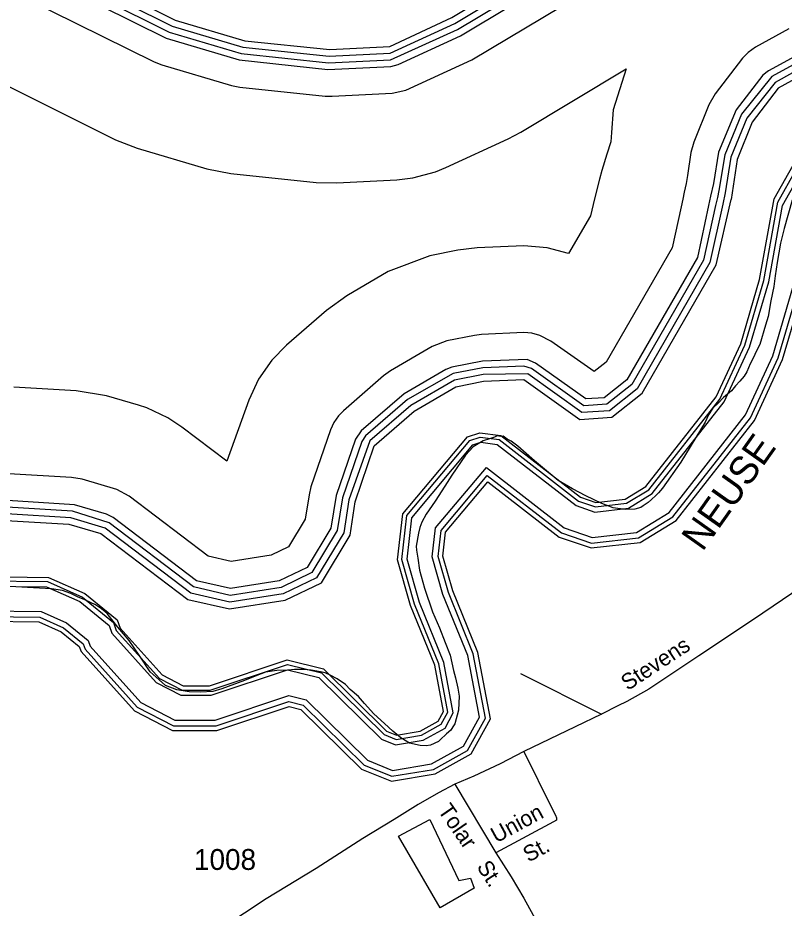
# Model space of a CAD drawing. Extents: x 2206922 to 2357709, y 510027 to 673830.
# Drawn here: x 2275366 to 2279953, y 588548 to 593879 of the extents above; entities that cross this region are included whole.
import ezdxf

# ---------------------------------------------------------------- set-up
doc = ezdxf.new("R2010")
doc.units = 0
for name, color, linetype in [('Exist Hydrographic Buffer Line', 7, 'Continuous'), ('Exist Hydrographic Lake Shore', 7, 'Continuous'), ('Exist Hydrographic Misc Water Feature', 7, 'Continuous'), ('Exist Hydrographic River Shore', 7, 'Continuous'), ('Exist Hydrographic River Shore Label', 7, 'Continuous'), ('Exist Road Non-System Type 51', 7, 'Continuous'), ('Exist Road Non-System Type 51 Label', 7, 'Continuous'), ('Exist Road Secondary Type 51 Attributed', 7, 'Continuous'), ('Exist Road Secondary Type 51 Label', 7, 'Continuous'), ('Exist Road Secondary Type 51 Number Label', 7, 'Continuous')]:
    doc.layers.add(name, color=color, linetype=linetype)

msp = doc.modelspace()

# ---------------------------------------------------------------- linework, layer by layer
at = {"layer": 'Exist Hydrographic Buffer Line'}
for points in [[(2275490.4, 594227.2), (2276289.9, 593829.4), (2276713.4, 593703.7), (2277229.5, 593649.3), (2277593.7, 593668.1), (2277981.4, 593844.6), (2279165.2, 594554.8)], [(2275463.8, 594151.1), (2276254.1, 593757.8), (2276690.6, 593627), (2277221.1, 593569.7), (2277598, 593588.3), (2277642.1, 593599.2), (2278015.3, 593772), (2279198.2, 594481.3)], [(2275477.1, 594189.2), (2276271.9, 593793.7), (2276701.9, 593665.3), (2277225.4, 593609.5), (2277595.9, 593628.2), (2277998.4, 593808.3), (2279181.6, 594518)], [(2275410.7, 593998.8), (2276182.9, 593614.6), (2276228.4, 593596.8), (2276645.3, 593473.5), (2276695.7, 593463.5), (2277204.7, 593410.6), (2277248.4, 593409.5), (2277606.4, 593428.5), (2277687.4, 593445), (2278082.5, 593626.9), (2279264.2, 594334.3)], [(2276635.3, 590380.4), (2276400.9, 590434.3), (2275887.8, 590823.4), (2275682.8, 590886.2), (2275298.9, 590908.5), (2274110.7, 590732.1), (2273660.6, 590686.4), (2273419.8, 590746.1), (2273239.6, 590939.8), (2273099.1, 591260.2), (2273064.9, 591446.4), (2272764.3, 591973.6), (2272546.3, 592252.6), (2272507.6, 592371.6), (2272512.7, 592725.7), (2272500.6, 592922.5), (2272230.5, 593239), (2272233.4, 593780.7), (2272721, 593822.7), (2272786.6, 593913.3)], [(2276636.5, 590421.1), (2276418.3, 590471.4), (2275911.8, 590855.2), (2275694.1, 590924.5), (2275301.2, 590948.4), (2274105.5, 590771.8), (2273663.4, 590726.9), (2273441, 590782.1), (2273273.4, 590962), (2273137.7, 591271.9), (2273104.3, 591453.7), (2272798.9, 591993.5), (2272582.4, 592271.8), (2272547.7, 592377.7), (2272552.7, 592725.1), (2272540.4, 592925), (2272521.9, 592971.5), (2272270.9, 593254.1), (2272273.4, 593744), (2272724.3, 593782.9), (2272769, 593801.3), (2272822.5, 593895.9)], [(2279980.5, 593813.1), (2279781.4, 593702.3), (2279737.7, 593672.2), (2279703.2, 593637.7), (2279539.4, 593424.6), (2279501.7, 593358.4), (2279411.7, 593133.9), (2279394.8, 593072.6), (2279373.5, 592933.9), (2279366.1, 592887.6), (2279354.7, 592834.6), (2279345.6, 592793), (2279336, 592747.4), (2279282.9, 592502.3), (2278888, 591817.4), (2278816.4, 591760.8), (2278557.2, 591942.2), (2278490.4, 591977.4), (2278443.2, 591990), (2278394.6, 591994.2), (2278140.3, 591982.4), (2278099.3, 591977.4), (2277933.4, 591944.7), (2277846.1, 591911.6), (2277597.2, 591765.8), (2277554.7, 591735.3), (2277315.6, 591526.9), (2277285.1, 591495.9), (2277257.2, 591455.9), (2277236.7, 591411.6), (2277120.6, 591070.4), (2277108.9, 591023.4), (2277086.4, 590878.3), (2276986.1, 590712), (2276882.3, 590662.2), (2276643.7, 590624.7)], [(2280083.4, 593683.7), (2279859.5, 593562.5), (2279825.7, 593534.8), (2279666.5, 593327.2), (2279560.1, 593074.3), (2279529.2, 592887.7), (2279512.3, 592810.3), (2279500.4, 592754.6), (2279433.6, 592443.5), (2279011.2, 591710.9), (2278876.5, 591604.4), (2278765.3, 591597.1), (2278464.5, 591811.9), (2278415.5, 591832.4), (2278147.9, 591822.6), (2277964.4, 591787.7), (2277926.9, 591773.5), (2277677.9, 591627.8), (2277421, 591406.3), (2277387, 591356.9), (2277272.1, 591019), (2277239.7, 590822.7), (2277098.5, 590588.5), (2276930.7, 590507.8), (2276637.9, 590461.8)], [(2280094.5, 593645.3), (2279878.8, 593527.5), (2279698.1, 593302.9), (2279597.4, 593059.5), (2279562.4, 592844.3), (2279553.3, 592803.8), (2279542.9, 592756), (2279471.1, 592428.7), (2279041.9, 591684.2), (2278891.6, 591565.3), (2278753.8, 591556.2), (2278441.1, 591779.4), (2278394.6, 591794.3), (2278150, 591782.7), (2277972.2, 591748.5), (2277698.2, 591593.3), (2277447.3, 591376.2), (2277424.5, 591343.2), (2277309.9, 591006.1), (2277277.9, 590808.8), (2277126.4, 590557.6), (2276942.6, 590469.2), (2276636.5, 590421.1)], [(2275238, 593503.8), (2275951.4, 593149), (2276080.8, 593098.1), (2276497.9, 592974.8), (2276641.8, 592946.3), (2277151, 592893.4), (2277276.2, 592890.2), (2277634.1, 592909.2), (2277730.6, 592920.2), (2277865.2, 592956.3), (2277927.9, 592982.2), (2278300.9, 593155), (2278376.3, 593195), (2279006.5, 593573.1), (2278929.2, 593327.4), (2278919.9, 593192.6), (2278916.3, 593136), (2278892.3, 593061.7), (2278860.7, 592964.3), (2278847.8, 592912.8), (2278818.4, 592795.1), (2278793, 592693.5), (2278662.6, 592467.5), (2278533.6, 592502.1), (2278394.6, 592514.2), (2278115.3, 592501.8), (2277998.8, 592487.6), (2277833, 592454.9), (2277583.4, 592360.3), (2277334.5, 592214.5), (2277212.9, 592127.3), (2276974, 591918.9), (2276886.9, 591830.1), (2276806.9, 591715.9), (2276747.8, 591589.5), (2276617.6, 591223.8)], [(2280105.8, 593606.8), (2279898.2, 593492.6), (2279729.9, 593278.5), (2279634.3, 593044.6), (2279600.7, 592831.8), (2279585.3, 592762.8), (2279508.9, 592414), (2279072.9, 591657.6), (2278906.6, 591526.3), (2278742.2, 591515.4), (2278418, 591746.8), (2278151.6, 591742.7), (2277980, 591709.3), (2277718.3, 591558.7), (2277473.5, 591346), (2277348, 590993.2), (2277316.4, 590794.9), (2277154.6, 590526.7), (2276954.7, 590430.6), (2276635.3, 590380.4)], [(2279915, 592776.2), (2280134.6, 593166.3)], [(2279942.5, 592755.5), (2280161.6, 593144.7)], [(2275168.1, 590507.9), (2275544.2, 590503.6), (2275753.2, 590410.8), (2275938.1, 590259.4), (2275955.5, 590211.8), (2276213.9, 589924), (2276349.4, 589854.2), (2276517.8, 589854.3), (2276979.8, 590007.9), (2277182.8, 589957.7), (2277559.3, 589587.3), (2277629.7, 589558.6), (2277782.2, 589583.9), (2277900.5, 589649.7), (2277940.4, 589722.5), (2277886.2, 590010.4), (2277740.8, 590368.7), (2277664.4, 590636.3), (2277694.1, 590898.6), (2278071.5, 591348.3), (2278134.2, 591368.9), (2278246.5, 591354.9), (2278722.6, 590986.1), (2278823.8, 590951.6), (2279010.2, 590972.2), (2279142.8, 591053.8), (2279567.6, 591595.6), (2279716.6, 591918.4), (2279830.5, 592306.2), (2279915, 592776.2)], [(2275169.7, 590477.2), (2275537.5, 590472.9), (2275737, 590384.4), (2275912.1, 590240.9), (2275928.6, 590195.7), (2276194.8, 589899.3), (2276342, 589823.4), (2276522.8, 589823.6), (2276981, 589975.9), (2277167.3, 589929.9), (2277542.1, 589561.2), (2277626.1, 589526.9), (2277792.5, 589554.5), (2277923.2, 589627.1), (2277972.6, 589717.4), (2277915.8, 590019.1), (2277769.8, 590378.7), (2277695.6, 590638.9), (2277723.6, 590885.9), (2278089.4, 591321.8), (2278137.3, 591337.6), (2278234.4, 591325.4), (2278707.8, 590958.7), (2278820.4, 590920.3), (2279020.5, 590942.5), (2279163.6, 591030.5), (2279594, 591579.5), (2279745.5, 591907.6), (2279860.5, 592299.2), (2279942.5, 592755.5)], [(2275177.9, 590328.2), (2275505.1, 590324.4), (2275658.2, 590256.5), (2275786.2, 590151.6), (2275798.6, 590117.6), (2276102.3, 589779.5), (2276305.9, 589674.5), (2276546.9, 589674.7), (2276987.1, 589821), (2277091.9, 589795.1), (2277458.6, 589434.4), (2277608.9, 589373.1), (2277842.3, 589411.8), (2278033.1, 589517.9), (2278128.8, 589692.6), (2278059.4, 590061.3), (2277910.8, 590427.3), (2277846.9, 590651.4), (2277866.5, 590824.6), (2278170.4, 591186.7), (2278636.2, 590825.8), (2278803.7, 590768.6), (2279070, 590798.1), (2279264.3, 590917.6), (2279721.9, 591501.3), (2279885.3, 591855.1), (2280005.6, 592264.9)], [(2275179.7, 590294), (2275497.7, 590290.4), (2275640.1, 590227.2), (2275757.3, 590131.1), (2275768.8, 590099.7), (2276081.1, 589752), (2276297.7, 589640.4), (2276552.5, 589640.6), (2276988.5, 589785.5), (2277074.7, 589764.2), (2277439.5, 589405.4), (2277604.9, 589337.9), (2277853.7, 589379.1), (2278058.3, 589492.9), (2278164.6, 589686.9), (2278092.3, 590071), (2277943.1, 590438.4), (2277881.5, 590654.3), (2277899.3, 590810.5), (2278175.4, 591139.6), (2278619.8, 590795.4), (2278799.9, 590733.8), (2279081.4, 590765.1), (2279287.4, 590891.8), (2279751.2, 591483.4), (2279917.3, 591843.1), (2280038.9, 592257)], [(2276617.6, 591223.8), (2276346.9, 591429), (2276263.7, 591484.3), (2276137.2, 591543.2), (2276089, 591559.2), (2275896.9, 591615.5), (2275715.8, 591646.6), (2275341, 591667.3)], [(2276643.7, 590624.7), (2276504.8, 590656.6), (2276032.8, 591014.6), (2275959.4, 591054.6), (2275750.5, 591116.5), (2275687.1, 591127.4), (2275312.1, 591148.1)], [(2276637.9, 590461.8), (2276435.7, 590508.4), (2275936.2, 590887.1), (2275897.5, 590906.6), (2275705.3, 590962.9), (2275303.4, 590988.4)]]:
    msp.add_lwpolyline(points, dxfattribs=at)
at = {"layer": 'Exist Hydrographic Lake Shore'}
for points in [[(2272472.5, 592726.3), (2272460.6, 592920), (2272190.5, 593223.9), (2272193.6, 593817.5), (2272717.5, 593862.6), (2272750.5, 593930.8), (2272745.6, 594413), (2273008.5, 594765.2), (2273150.6, 594765.5), (2275503.6, 594265.3), (2276307.6, 593865.3), (2276724.7, 593742), (2277233.6, 593689.1), (2277591.6, 593708.1), (2277964.6, 593880.9), (2279148.6, 594591.5), (2279472.8, 594693.2), (2279788.7, 594722.9), (2280180.6, 594659.1)], [(2280116.6, 593568.4), (2279917.7, 593457.6), (2279761.7, 593254.2), (2279671.7, 593029.7), (2279634.8, 592791.1)], [(2275296.7, 590868.5), (2275671.7, 590847.8), (2275863.6, 590791.5), (2276383.7, 590397.2), (2276633.6, 590339.7), (2276966.6, 590392), (2277182.7, 590495.9), (2277354.6, 590780.9), (2277385.7, 590980.4), (2277499.8, 591315.9), (2277738.6, 591524.2), (2277987.6, 591670), (2278153.7, 591702.8), (2278394.6, 591714.2), (2278730.7, 591474.6), (2278921.6, 591487.1), (2279103.7, 591631), (2279546.8, 592399.3), (2279634.8, 592791.1)]]:
    msp.add_lwpolyline(points, dxfattribs=at)
at = {"layer": 'Exist Hydrographic Misc Water Feature'}
for points in [[(2280000.6, 592787.8), (2279952.2, 592617.5), (2279931.1, 592529), (2279912, 592414.7), (2279898.7, 592334.8), (2279891.5, 592270.6), (2279872.4, 592184.3), (2279857.2, 592090.4), (2279841.7, 592038), (2279807, 591924), (2279785.1, 591881.9), (2279769.7, 591845.7), (2279750.2, 591807.3), (2279728.7, 591759.4), (2279712.7, 591733), (2279686.8, 591702.9), (2279661.4, 591674.7), (2279637.6, 591646.6), (2279590.1, 591605.9), (2279560.1, 591573.9), (2279526.7, 591541.7), (2279500.9, 591501.4), (2279479.3, 591457.2), (2279333.7, 591217.9), (2279225.5, 591063.1), (2279201.7, 591034.6), (2279185.7, 591018.4), (2279158, 590994.2), (2279138.3, 590978.1), (2279108.2, 590957.9), (2279094.4, 590947.8), (2279058.4, 590937.4), (2279002.2, 590934.9), (2278930.2, 590946.2), (2278862.1, 590971.4), (2278765.9, 591016.8), (2278685.2, 591059.8), (2278601.1, 591109.3), (2278506.4, 591186), (2278458.2, 591225.7), (2278359.5, 591314.8), (2278318.9, 591344.5), (2278294.9, 591356.2), (2278270.7, 591374), (2278255.2, 591371.5), (2278234.9, 591375.4), (2278219.1, 591369.2), (2278188.9, 591359.2), (2278151, 591346.6), (2278091.5, 591310.2), (2278046, 591259.8), (2277963, 591141), (2277921.7, 591074.6), (2277864.5, 590984.2), (2277809.4, 590907.8), (2277784, 590859.4), (2277772.3, 590827.5), (2277764.9, 590793.3), (2277750.9, 590715.5), (2277751.4, 590691.5), (2277760, 590643.6), (2277770.4, 590571.8), (2277799.7, 590464), (2277848.7, 590322.4), (2277890, 590227), (2277924.6, 590139.4), (2277953.1, 590063.8), (2277974, 589971.8), (2277984.7, 589928), (2277999.5, 589866.2), (2278007.7, 589818.3), (2278004.2, 589734.5), (2277981.2, 589652), (2277969.3, 589633.9), (2277957.4, 589613.8), (2277931.6, 589591.7), (2277894.5, 589557.2), (2277884.2, 589547.3), (2277836.2, 589525), (2277810.4, 589520.3), (2277774.7, 589522.1), (2277710.1, 589535.5), (2277658.5, 589569.2), (2277609.7, 589608.6), (2277561.5, 589654), (2277496.9, 589711.6), (2277441.9, 589773), (2277404.2, 589816.4), (2277355.4, 589858.2), (2277327.3, 589888), (2277276.7, 589921.6), (2277234.8, 589942.9), (2277204.9, 589956.7), (2277176.8, 589964.2), (2277122.7, 589974), (2277072.6, 589977.4), (2277022.4, 589976.9), (2276984.7, 589972.5), (2276916.6, 589971.8)], [(2276916.6, 589971.8), (2276848.9, 589961.3), (2276797, 589940.7), (2276723.4, 589912), (2276587.9, 589861.1), (2276532.3, 589846.4), (2276460.1, 589841.9), (2276391.9, 589843.2), (2276318, 589856.4), (2276250, 589881.6), (2276211.4, 589915.4), (2276158.9, 589963), (2276092.7, 590062.2), (2276031.4, 590151.4), (2275964.7, 590231.1), (2275900.1, 590312.3), (2275865.9, 590339.7), (2275831.7, 590363.6), (2275767.7, 590395.1), (2275723.4, 590412.7), (2275683.2, 590432.1), (2275633.2, 590449.8), (2275566.9, 590461), (2275208.7, 590479.7)], [(2277643.5, 588979.4), (2277832.8, 589079.1), (2278006.2, 588714.7), (2278075.9, 588727.3), (2278098.3, 588667.6), (2277893.5, 588550), (2277643.5, 588979.4)]]:
    msp.add_lwpolyline(points, dxfattribs=at)
at = {"layer": 'Exist Hydrographic River Shore'}
for points in [[(2279892.7, 592795.7), (2280111.7, 593184.8)], [(2275166.7, 590533.3), (2275549.7, 590528.9), (2275766.7, 590432.7), (2275959.6, 590274.6), (2275977.6, 590225.1), (2276229.7, 589944.5), (2276355.6, 589879.6), (2276513.7, 589879.7), (2276978.7, 590034.3), (2277195.7, 589980.7), (2277573.6, 589609), (2277632.6, 589584.9), (2277773.7, 589608.2), (2277881.8, 589668.3), (2277913.8, 589726.7), (2277861.7, 590003.2), (2277716.7, 590360.4), (2277638.6, 590634.2), (2277669.7, 590909), (2278056.7, 591370.2), (2278131.7, 591394.9), (2278256.6, 591379.2), (2278734.8, 591008.8), (2278826.6, 590977.4), (2279001.8, 590996.9), (2279125.6, 591073), (2279545.8, 591608.9), (2279692.8, 591927.4), (2279805.8, 592312.1), (2279892.7, 592795.7)], [(2275181.2, 590265.8), (2275491.6, 590262.2), (2275625.2, 590203), (2275733.5, 590114.2), (2275744.2, 590085), (2276063.5, 589729.3), (2276290.8, 589612.2), (2276557, 589612.4), (2276989.6, 589756.2), (2277060.4, 589738.7), (2277423.7, 589381.4), (2277601.7, 589308.8), (2277863.1, 589352.1), (2278079.1, 589472.2), (2278194.2, 589682.2), (2278119.4, 590079), (2277969.8, 590447.6), (2277910.2, 590656.6), (2277926.3, 590798.9), (2278179.6, 591100.7), (2278606.3, 590770.2), (2278796.8, 590705.1), (2279090.8, 590737.8), (2279306.5, 590870.4), (2279775.4, 591468.6), (2279943.7, 591833.2), (2280066.3, 592250.6)]]:
    msp.add_lwpolyline(points, dxfattribs=at)
at = {"layer": 'Exist Road Non-System Type 51'}
for p, q in [((2278375.1, 589953.7), (2278858.7, 589710.1)), ((2277982.3, 589290.1), (2278228, 588878.8)), ((2278228, 588878.8), (2278319.3, 588735.8))]:
    msp.add_line(p, q, dxfattribs=at)
for points in [[(2278393.9, 589486.2), (2278565.2, 589143.9), (2278583.7, 589106.1), (2278589.8, 589090.2), (2278589.9, 589076.2), (2278572.1, 589065.9), (2278228, 588878.8)], [(2278319.3, 588735.8), (2278393.9, 588608.5), (2278516.4, 588387.8), (2278675.7, 588093.6), (2278830.1, 587804.3), (2278969.8, 587544.4)]]:
    msp.add_lwpolyline(points, dxfattribs=at)
at = {"layer": 'Exist Road Secondary Type 51 Attributed'}
msp.add_lwpolyline([(2280117.3, 590512), (2279770.1, 590276.7), (2279441.9, 590059.9), (2279142.9, 589858.9), (2279011, 589785.8), (2278956.7, 589760.8), (2278858.7, 589710.1), (2278701.9, 589633.3), (2278393.9, 589486.2), (2278253, 589412.9), (2278095.8, 589339.3), (2277982.3, 589290.1), (2277884.2, 589238.6), (2277761.7, 589169.9), (2277618.5, 589079), (2277430.9, 588966.4), (2277151.4, 588786.8), (2276851.4, 588604.1), (2276593.2, 588431.8)], dxfattribs=at)

# ---------------------------------------------------------------- texts
at = {"layer": 'Exist Hydrographic River Shore Label'}
msp.add_text('NEUSE', height=167.32, rotation=54.6579, dxfattribs=at).set_placement((2279464.2, 590678.4))
at = {"layer": 'Exist Road Non-System Type 51 Label'}
for s, rotation, p in [('Tolar', 304.6287, (2277877.2, 589133)), ('Union', 28.5345, (2278229.8, 588935.8)), ('St.', 28.5345, (2278422.7, 588820.5)), ('St.', 302.5576, (2278109.6, 588796.4))]:
    msp.add_text(s, height=95, rotation=rotation, dxfattribs=at).set_placement(p)
at = {"layer": 'Exist Road Secondary Type 51 Label'}
msp.add_text('Stevens', height=95, rotation=33.2876, dxfattribs=at).set_placement((2279015.9, 589847.9))
at = {"layer": 'Exist Road Secondary Type 51 Number Label'}
msp.add_text('1008', height=125, dxfattribs=at).set_placement((2276420.2, 588777.5))

doc.saveas('drawing.dxf')
